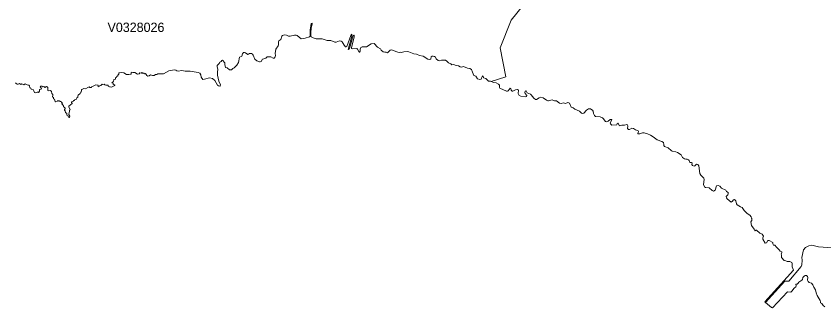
# Model space of a CAD drawing. Extents: x 369010 to 735936, y 6377141 to 6616555.
# Drawn here: x 616355 to 625018, y 6473027 to 6476158 of the extents above; entities that cross this region are included whole.
import ezdxf
from ezdxf.enums import TextEntityAlignment as Align

# ---------------------------------------------------------------- set-up
doc = ezdxf.new("R2010")
doc.units = 0
doc.header["$LTSCALE"] = 40
doc.layers.add('3', color=7, linetype='Continuous', lineweight=13)
doc.layers.add('4', color=7, linetype='Continuous')

msp = doc.modelspace()

# ---------------------------------------------------------------- linework, layer by layer
at = {"layer": '3'}
for points in [[(619943.23, 6475950.02), (619949.19, 6475959.95), (619954.81, 6475963.26), (619954.48, 6475942.57), (619916.42, 6475801.56), (619920.06, 6475798.58), (619927.51, 6475802.55), (619931.15, 6475810.66), (619970.54, 6475949.03), (619977.65, 6475952.01), (619980.96, 6475948.69), (619979.97, 6475933.3), (619950.51, 6475820.93), (619952.5, 6475811), (619958.46, 6475806.86), (620009.6, 6475810.66), (620016.71, 6475804.54), (620029.62, 6475777.23), (620037.07, 6475772.27), (620041.04, 6475772.27), (620045.01, 6475777.56), (620046.01, 6475803.55), (620053.12, 6475822.91), (620067.52, 6475830.03), (620113.2, 6475828.04), (620164.01, 6475859.32), (620194.46, 6475862.47), (620231.87, 6475826.06), (620264.31, 6475807.35), (620269.6, 6475792.96), (620292.94, 6475775.91), (620309.65, 6475769.45), (620322.07, 6475770.45), (620339.11, 6475765.15), (620365.1, 6475793.29), (620383.8, 6475797.92), (620426, 6475776.57), (620447.35, 6475769.45), (620463.41, 6475768.79), (620473.01, 6475771.94), (620485.42, 6475769.12), (620511.57, 6475774.92), (620549.64, 6475776.57), (620565.03, 6475773.92), (620618.49, 6475753.4), (620649.93, 6475751.41), (620681.87, 6475736.19), (620720.27, 6475729.73), (620768.76, 6475695.64), (620792.26, 6475691.34), (620801.2, 6475695.97), (620807.49, 6475725.43), (620812.29, 6475728.08), (620827.68, 6475727.75), (620841.58, 6475724.44), (620851.68, 6475717.65), (620858.96, 6475699.61), (620882.13, 6475681.57), (620892.39, 6475679.92), (620918.54, 6475685.38), (620960.58, 6475684.39), (620974.65, 6475675.28), (620992.03, 6475657.24), (621015.36, 6475647.15), (621028.11, 6475634.24), (621044.82, 6475638.54), (621073.46, 6475628.11), (621099.94, 6475626.13), (621117.98, 6475613.88), (621132.38, 6475611.4), (621152.73, 6475617.52), (621194.44, 6475598.49), (621221.91, 6475594.85), (621239.62, 6475583.43), (621248.23, 6475556.95), (621264.61, 6475522.52), (621284.64, 6475512.59), (621301.35, 6475483.46), (621328.83, 6475477.51), (621341.24, 6475479.82), (621352.5, 6475510.27), (621357.46, 6475516.56), (621363.58, 6475514.58), (621367.89, 6475496.87), (621394.04, 6475489.92), (621413.07, 6475467.08), (621421.68, 6475461.12), (621441.04, 6475459.47), (621448.98, 6475456.16), (621605.55, 6475506.14), (621546.96, 6475819.27), (621665.13, 6476113.7), (621862.41, 6476362.79)], [(621862.41, 6476362.79), (621665.13, 6476113.7), (621546.96, 6475819.27), (621605.55, 6475506.14), (621448.98, 6475456.16), (621476.62, 6475444.4), (621504.92, 6475443.74), (621526.94, 6475429.34), (621539.35, 6475415.61), (621540.34, 6475392.6), (621544.31, 6475383.66), (621612.83, 6475352.55), (621624.92, 6475351.89), (621630.87, 6475355.2), (621654.87, 6475383.66), (621661.99, 6475381.18), (621663.64, 6475363.14), (621673.57, 6475353.21), (621681.68, 6475351.89), (621709.32, 6475367.28), (621730.84, 6475370.26), (621742.42, 6475362.81), (621739.44, 6475327.06), (621749.87, 6475306.7), (621768.57, 6475299.75), (621820.71, 6475291.98), (621828.98, 6475293.8), (621833.28, 6475306.04), (621812.93, 6475328.72), (621811.6, 6475335.17), (621815.58, 6475352.22), (621822.03, 6475356.85), (621826.66, 6475356.52), (621835.6, 6475335.83), (621870.69, 6475321.77), (621879.46, 6475314.81)], [(618459.98, 6475487.77), (618485.3, 6475465.75), (618515.09, 6475417.76), (618526.18, 6475409.65), (618540.42, 6475406.67), (618544.22, 6475409.32), (618545.22, 6475421.73), (618528.5, 6475459.47), (618513.77, 6475523.52), (618514.1, 6475557.61), (618519.4, 6475587.4), (618511.12, 6475613.22), (618509.47, 6475627.12), (618529.49, 6475645.82), (618538.76, 6475661.88), (618544.22, 6475667.34), (618557.46, 6475672.3), (618559.12, 6475682.56), (618566.57, 6475685.38), (618594.54, 6475657.57), (618591.89, 6475636.55), (618598.01, 6475626.13), (618601.98, 6475607.09), (618620.02, 6475602.13), (618642.37, 6475581.77), (618665.7, 6475581.11), (618680.1, 6475595.51), (618694.5, 6475601.47), (618720.98, 6475632.58), (618739.02, 6475661.88), (618750.28, 6475717.98), (618768.98, 6475723.11), (618776.43, 6475729.07), (618784.37, 6475753.4), (618795.13, 6475768.13), (618804.73, 6475768.79), (618815.48, 6475764.49), (618840.48, 6475746.45), (618848.25, 6475748.77), (618858.18, 6475757.54), (618880.03, 6475756.54), (618888.97, 6475749.76), (618895.59, 6475739.83), (618915.78, 6475696.3), (618936.47, 6475677.93), (618964.44, 6475666.01), (618973.71, 6475666.18), (618982.81, 6475671.31), (618998.2, 6475694.65), (619010.28, 6475700.94), (619033.62, 6475706.73), (619048.02, 6475719.8), (619085.42, 6475721.13), (619111.9, 6475707.06), (619122.49, 6475705.4), (619129.61, 6475713.68), (619137.22, 6475736.19), (619134.25, 6475755.39), (619140.37, 6475804.71), (619166.68, 6475838.97), (619169, 6475849.72), (619167.68, 6475887.13), (619171.32, 6475893.42), (619194.32, 6475906.16), (619205.08, 6475943.9), (619213.03, 6475951.34), (619234.54, 6475958.29), (619255.89, 6475954.32), (619277.24, 6475943.56), (619293.29, 6475941.91), (619341.46, 6475955.32), (619357.84, 6475954.65), (619370.09, 6475949.03), (619410.14, 6475915.59), (619456.32, 6475920.23), (619499.84, 6475934.96), (619506.96, 6475943.23), (619507.62, 6476007.61), (619520.86, 6476079.61), (619528.48, 6476082.09), (619530.3, 6476072.66), (619520.86, 6476030.95), (619515.9, 6475979.81), (619516.56, 6475947.04), (619520.37, 6475936.94), (619540.23, 6475926.19), (619573.99, 6475913.77), (619636.05, 6475914.6), (619689.51, 6475897.89), (619729.73, 6475896.89), (619771.77, 6475879.51), (619786.5, 6475880.18), (619823.9, 6475891.76), (619839.95, 6475890.11), (619852.86, 6475882.49), (619871.73, 6475845.09), (619886.96, 6475828.37), (619894.07, 6475826.72), (619901.03, 6475830.69), (619943.23, 6475950.02)], [(617006.2, 6475281.71), (617018.44, 6475289), (617016.79, 6475301.74), (617020.92, 6475310.35), (617040.95, 6475327.39), (617047.24, 6475343.45), (617053.2, 6475344.77), (617056.34, 6475351.23), (617054.52, 6475365.29), (617061.31, 6475371.58), (617080.67, 6475379.53), (617098.38, 6475376.55), (617123.37, 6475393.59), (617138.76, 6475398.89), (617145.22, 6475393.59), (617163.59, 6475392.93), (617168.55, 6475404.02), (617180.8, 6475406.17), (617208.94, 6475419.74), (617230.29, 6475417.76), (617233.76, 6475414.61), (617233.43, 6475402.7), (617236.08, 6475399.55), (617246.01, 6475401.7), (617248.99, 6475411.63), (617262.4, 6475414.28), (617276.79, 6475428.68), (617281.1, 6475425.7), (617299.14, 6475428.35), (617306.25, 6475421.73), (617316.52, 6475417.43), (617340.35, 6475418.75), (617343.33, 6475412.3), (617340.68, 6475405.68), (617355.41, 6475400.38), (617363.19, 6475400.55), (617376.76, 6475394.59), (617412.84, 6475412.63), (617413.17, 6475418.75), (617396.45, 6475427.69), (617395.79, 6475443.08), (617382.72, 6475442.75), (617383.38, 6475448.05), (617398.11, 6475457.15), (617401.42, 6475477.84), (617420.78, 6475481.48), (617422.11, 6475496.87), (617430.88, 6475501.83), (617434.85, 6475513.58), (617444.78, 6475515.24), (617444.78, 6475523.52), (617457.52, 6475535.27), (617457.19, 6475545.03), (617460.5, 6475548.34), (617482.35, 6475552.64), (617509, 6475549.33), (617538.46, 6475530.96), (617554.51, 6475532.95), (617565.1, 6475530.3), (617583.31, 6475534.77), (617587.94, 6475538.91), (617589.6, 6475553.31), (617594.56, 6475555.62), (617605.32, 6475551.98), (617626.67, 6475553.97), (617658.12, 6475534.6), (617675.16, 6475538.58), (617683.11, 6475549), (617695.52, 6475545.69), (617704.13, 6475551.98), (617711.24, 6475544.53), (617722.83, 6475546.35), (617731.27, 6475537.25), (617743.85, 6475540.56), (617757.25, 6475521.53), (617768.34, 6475514.25), (617780.92, 6475517.23), (617796.31, 6475529.31), (617817.83, 6475521.53), (617833.72, 6475522.52), (617848.44, 6475531.62), (617863.17, 6475530.63), (617873.6, 6475540.23), (617936.66, 6475537.25), (617992.76, 6475571.01), (618051.02, 6475581.77), (618067.08, 6475579.46), (618078, 6475570.02), (618093.72, 6475567.37), (618131.13, 6475573.66), (618168.53, 6475568.7), (618221.99, 6475569.03), (618307.55, 6475551.98), (618323.61, 6475544.7), (618336.35, 6475529.31), (618338.34, 6475502.83), (618356.38, 6475479.16), (618374.42, 6475479.82), (618427.87, 6475496.21), (618459.98, 6475487.77)], [(616349.31, 6475441.76), (616358.91, 6475430.5), (616366.19, 6475427.52)], [(616366.19, 6475427.52), (616378.11, 6475428.18), (616389.69, 6475433.15), (616403.59, 6475423.22), (616417, 6475430.17), (616424.28, 6475429.18), (616436.2, 6475421.56), (616450.1, 6475430.5), (616458.71, 6475428.85), (616471.95, 6475421.56), (616492.14, 6475417.59), (616500.08, 6475410.64), (616501.24, 6475389.13), (616512.33, 6475385.82), (616517.63, 6475373.9), (616537.98, 6475370.59), (616545.6, 6475357.85), (616550.56, 6475338.32), (616565.79, 6475333.68), (616579.69, 6475340.63), (616589.95, 6475341.96), (616593.92, 6475338.98), (616598.56, 6475341.63), (616605.18, 6475351.23), (616604.85, 6475368.93), (616624.38, 6475373.9), (616627.03, 6475382.17), (616614.12, 6475398.56), (616619.41, 6475406.67), (616631.33, 6475407), (616641.26, 6475398.39), (616653.01, 6475402.37), (616661.28, 6475393.76), (616680.15, 6475402.37), (616687.43, 6475398.73), (616695.71, 6475390.45), (616696.7, 6475381.18), (616693.72, 6475374.89), (616696.7, 6475360.99), (616703.65, 6475356.69), (616724.18, 6475358.67), (616734.11, 6475349.9), (616736.42, 6475327.06), (616747.35, 6475317.79), (616750.33, 6475308.19), (616746.68, 6475291.64), (616755.95, 6475285.69), (616756.28, 6475270.79), (616765.55, 6475267.48), (616773, 6475242.99), (616776.64, 6475239.34), (616794.18, 6475244.64), (616799.32, 6475245.14), (616802.63, 6475253.25), (616806.6, 6475252.59), (616810.4, 6475245.96), (616820, 6475248.94), (616828.61, 6475240.01), (616836.22, 6475241), (616841.68, 6475231.57), (616850.46, 6475226.27), (616851.78, 6475222.46), (616844.17, 6475219.15), (616844.5, 6475215.51), (616852.28, 6475209.55), (616863.2, 6475196.48), (616863.86, 6475183.74), (616869.82, 6475181.75), (616879.92, 6475169.01), (616879.92, 6475161.39), (616874.12, 6475156.43), (616874.12, 6475149.97), (616880.91, 6475143.35), (616884.55, 6475123.99), (616899.28, 6475114.55), (616899.61, 6475094.2), (616908.22, 6475091.55), (616913.51, 6475084.27), (616915, 6475074.5), (616924.6, 6475070.2), (616928.9, 6475072.85), (616929.9, 6475083.27), (616921.29, 6475101.65), (616922.62, 6475122.66), (616928.9, 6475135.41), (616928.57, 6475147.99), (616933.7, 6475150.97), (616934.7, 6475156.76), (616918.64, 6475180.43), (616918.64, 6475191.51), (616954.39, 6475219.48), (616955.05, 6475222.46), (616947.28, 6475231.24), (616948.6, 6475238.19), (616966.31, 6475241.99), (616969.45, 6475251.26), (616982.36, 6475253.91), (616985.84, 6475261.69), (617002.39, 6475268.31), (617006.2, 6475281.71)], [(621879.46, 6475314.81), (621908.59, 6475276.09), (621923.48, 6475262.35), (621936.89, 6475263.34), (621963.7, 6475282.04), (621983.07, 6475288.67), (622009.05, 6475282.04), (622043.81, 6475255.9), (622057.21, 6475249.94), (622064.49, 6475248.94), (622104.05, 6475257.88), (622129.37, 6475247.62), (622150.72, 6475249.94), (622184.15, 6475224.95), (622200.21, 6475221.8), (622226.36, 6475226.6), (622247.71, 6475219.15), (622270.38, 6475230.24), (622283.79, 6475227.93), (622291.07, 6475222.13), (622308.45, 6475180.09), (622329.8, 6475174.14), (622346.51, 6475160.73), (622397.98, 6475139.38), (622415.03, 6475119.35), (622426.12, 6475111.24), (622445.15, 6475114.89), (622471.8, 6475147.66), (622493.98, 6475164.37), (622513.67, 6475164.37), (622528.07, 6475152.12), (622538, 6475147.66), (622542.47, 6475139.21), (622545.78, 6475111.24), (622557.03, 6475089.89), (622567.13, 6475079.14), (622619.26, 6475075.83), (622642.6, 6475065.9), (622651.7, 6475058.45), (622675.7, 6475026.67), (622682.98, 6475024.69), (622702.68, 6475030.81), (622727.17, 6475047.53), (622743.56, 6475050.17), (622744.22, 6475044.38), (622727.17, 6475012.44), (622727.83, 6475003.01), (622743.56, 6474987.94), (622796.02, 6474990.92), (622802.31, 6475006.32), (622806.94, 6475008.3), (622811.41, 6475007.97), (622816.05, 6475001.68), (622821.67, 6474984.63), (622830.45, 6474980.66), (622850.8, 6474987.94), (622881.26, 6474986.29), (622904.59, 6474995.39), (622910.88, 6474991.59), (622914.85, 6474977.02), (622912.87, 6474951.86), (622920.98, 6474942.27), (622933.22, 6474942.6), (622959.7, 6474954.18), (622976.75, 6474950.87), (622997.44, 6474936.14), (623025.58, 6474925.22), (623030.54, 6474919.09), (623023.26, 6474899.73), (623027.89, 6474894.43), (623045.6, 6474894.77), (623073.57, 6474904.03), (623089.63, 6474904.86), (623127.03, 6474893.77), (623159.8, 6474879.37), (623186.94, 6474862.99), (623229.31, 6474830.22), (623280.78, 6474812.51), (623296.84, 6474801.26), (623302.13, 6474780.57), (623301.47, 6474768.82), (623307.59, 6474760.05), (623349.63, 6474744.49), (623379.75, 6474715.36), (623390.35, 6474708.57), (623428.41, 6474702.28), (623448.6, 6474693.35), (623487, 6474668.19), (623500.24, 6474641.21), (623523.08, 6474624.83), (623536.82, 6474621.35), (623551.71, 6474622.84), (623566.11, 6474615.06), (623572.24, 6474607.45), (623575.55, 6474593.05), (623581.83, 6474587.09), (623597.56, 6474586.43), (623604.18, 6474581.96), (623603.18, 6474563.92), (623608.65, 6474554.32)], [(623608.65, 6474554.32), (623627.02, 6474549.52), (623633.64, 6474551.68), (623653, 6474568.39), (623666.41, 6474565.58), (623678.16, 6474550.68), (623687.09, 6474470.41), (623697.85, 6474451.05), (623731.62, 6474418.28), (623734.59, 6474405.54), (623727.48, 6474349.43), (623739.23, 6474326.76), (623749.66, 6474320.47), (623788.71, 6474314.34), (623820.16, 6474287.7), (623834.39, 6474281.24), (623850.45, 6474290.34), (623867.49, 6474336.36), (623883.55, 6474339.5), (623900.26, 6474333.04), (623918.3, 6474312.69), (623966.13, 6474290.34), (623973.09, 6474276.28), (623990.79, 6474263.86), (623992.78, 6474251.95), (623988.81, 6474241.85), (623971.43, 6474221.16), (623973.09, 6474207.76), (623982.19, 6474198.82), (624024.89, 6474163.07), (624035.98, 6474167.71), (624048.89, 6474187.73), (624059.64, 6474189.06), (624073.38, 6474176.31), (624079.67, 6474144.37), (624086.79, 6474132.95), (624121.87, 6474110.61), (624141.24, 6474103.49), (624164.74, 6474071.71), (624195.85, 6474040.6), (624223.49, 6474023.39), (624237.89, 6474005.02), (624240.87, 6473988.96), (624245.17, 6473984.99), (624246.17, 6473961.98), (624240.87, 6473960), (624235.24, 6473951.23), (624239.88, 6473911.84), (624270.17, 6473871.45), (624277.94, 6473855.9), (624281.59, 6473853.91), (624287.54, 6473861.19), (624293.83, 6473860.53), (624329.91, 6473830.08), (624355.9, 6473818.82), (624370.3, 6473796.81), (624362.02, 6473779.43), (624364.34, 6473766.03), (624389.33, 6473720.68), (624400.75, 6473723.33), (624418.29, 6473748.48), (624432.03, 6473750.8), (624469.43, 6473729.45), (624472.08, 6473719.36), (624470.43, 6473713.07), (624478.7, 6473701.32), (624493.1, 6473700.32), (624510.15, 6473677.32), (624540.1, 6473650.34), (624549.21, 6473635.28), (624566.42, 6473629.65), (624567.08, 6473623.03), (624558.8, 6473602.01), (624561.78, 6473597.88), (624562.78, 6473567.92), (624590.91, 6473536.47), (624608.79, 6473532.5), (624623.19, 6473524.56), (624653.64, 6473526.21), (624674.66, 6473514.13), (624677.97, 6473502.55), (624676.64, 6473469.11), (624690.71, 6473431.54), (624386.35, 6473092.1), (624390.32, 6473085.97), (624600.01, 6473314.86), (624640.4, 6473312.38), (624772.97, 6473471.43), (624781.08, 6473489.47), (624784.55, 6473537.96), (624781.57, 6473567.92), (624800.94, 6473648.35), (624821.79, 6473675.17), (624856.88, 6473693.04), (624890.31, 6473700.82), (624961.14, 6473681.62), (625108.94, 6473671.86)], [(625108.94, 6473671.86), (624961.14, 6473681.62), (624890.31, 6473700.82), (624856.88, 6473693.04), (624821.79, 6473675.17), (624800.94, 6473648.35), (624781.57, 6473567.92), (624784.55, 6473537.96), (624781.08, 6473489.47), (624772.97, 6473471.43), (624640.4, 6473312.38), (624600.01, 6473314.86), (624390.32, 6473085.97), (624456.03, 6473031.19), (624467.28, 6473027.22), (624627.82, 6473198.85), (624662.24, 6473195.54), (624675.65, 6473204.64), (624699.65, 6473240.22), (624716.36, 6473251.64), (624720.01, 6473264.22), (624716.03, 6473280.27), (624731.59, 6473282.92), (624741.02, 6473290.7), (624747.64, 6473302.29), (624781.08, 6473324.63), (624787.03, 6473331.41), (624792.99, 6473352.43), (624811.03, 6473370.8), (624816.99, 6473374.45), (624832.05, 6473374.11), (624842.81, 6473363.69), (624846.45, 6473357.4), (624843.8, 6473322.97), (624847.77, 6473310.73), (624858.37, 6473299.31), (624886.83, 6473290.7), (624900.4, 6473274.32), (624909.84, 6473249.32), (624928.54, 6473220.2), (624935.49, 6473186.93), (624945.92, 6473160.28), (624979.52, 6473106.83), (624982.49, 6473093.42), (624980.18, 6473081.17), (624994.91, 6473075.38), (625011.29, 6473053.04), (625028.5, 6473038.14)]]:
    msp.add_lwpolyline(points, dxfattribs=at)

# ---------------------------------------------------------------- texts
at = {"layer": '4'}
msp.add_text('V0328026', height=100, dxfattribs=at).set_placement((617640.16, 6475988.17), align=Align.CENTER)

doc.saveas('drawing.dxf')
